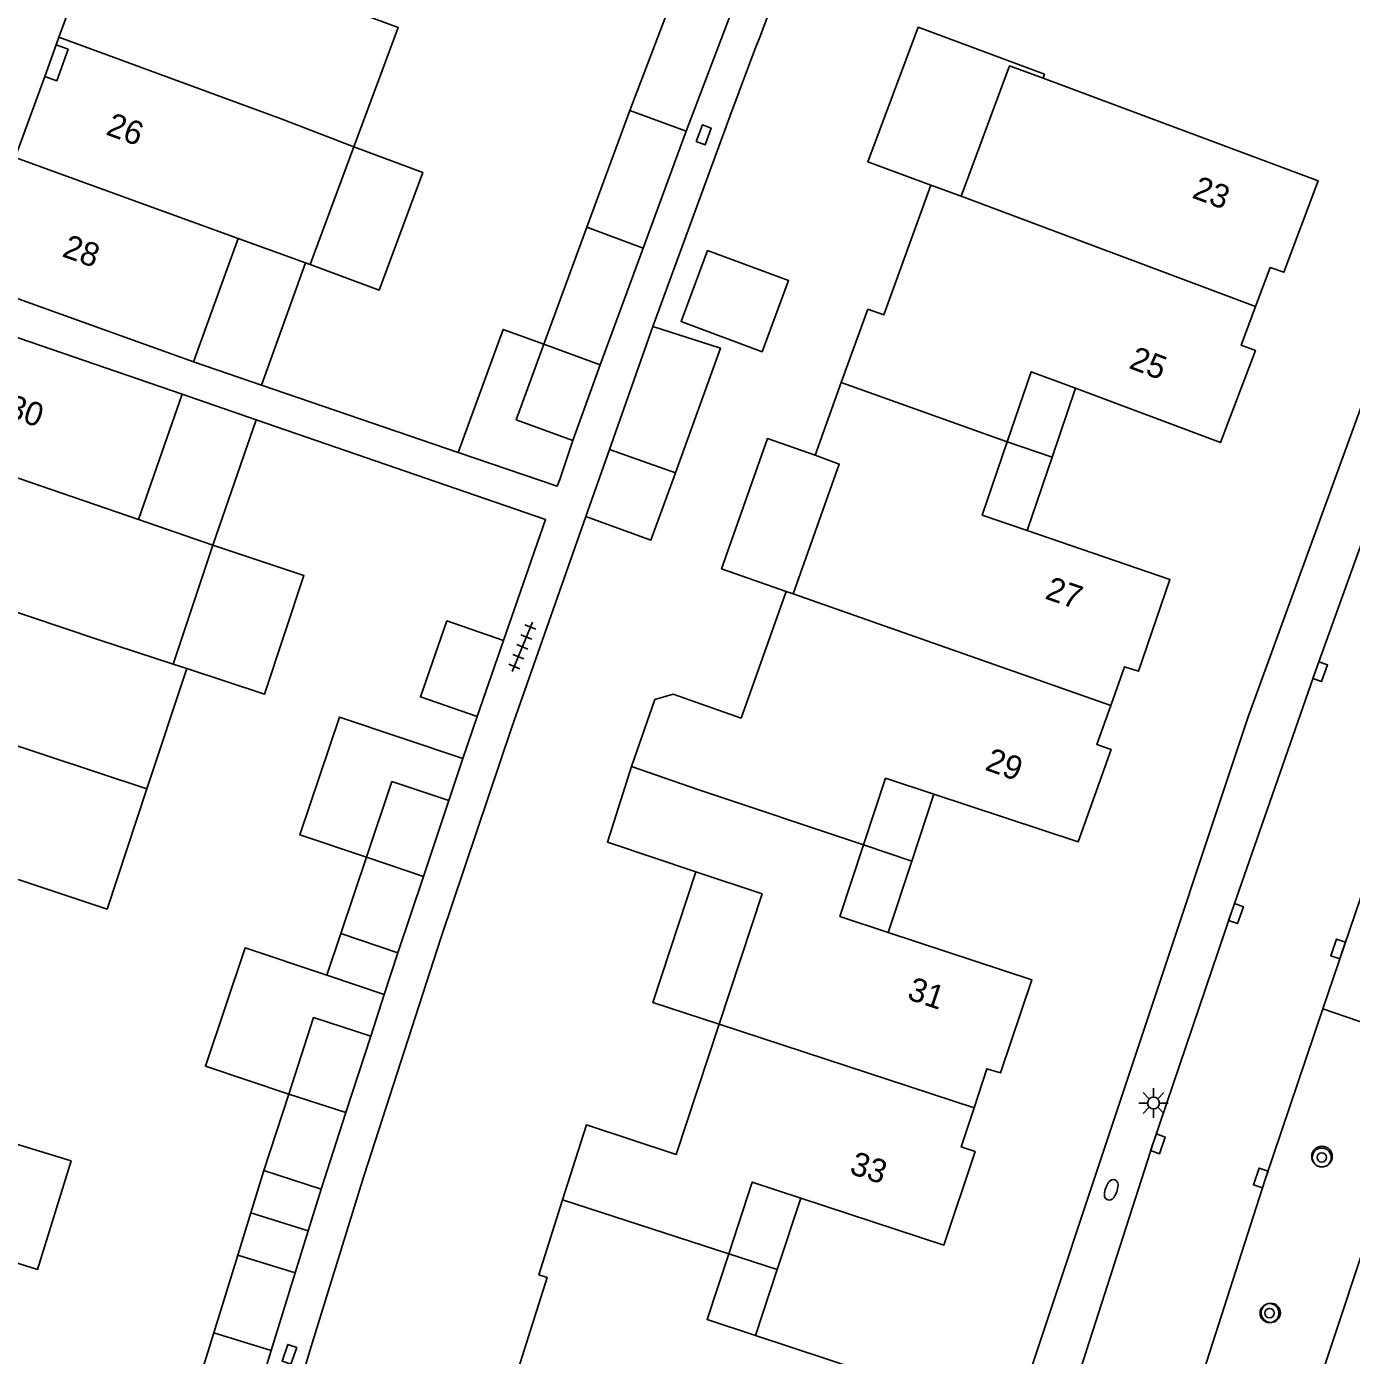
# Model space of a CAD drawing. Extents: x 124000 to 128010, y 398999 to 403000.
# Drawn here: x 126625.2 to 126681.2, y 399293.7 to 399349.9 of the extents above; entities that cross this region are included whole.
import ezdxf

# ---------------------------------------------------------------- set-up
doc = ezdxf.new("R2010")
doc.units = 0
for name, color, linetype in [('gg-afsc-erfafscheiding', 7, 'Continuous'), ('gg-afsc-muur', 7, 'Continuous'), ('gg-anno-huisnummerreeks BGT', 7, 'Continuous'), ('gg-bbg-bijgebouw', 7, 'Continuous'), ('gg-bbg-gedigitaliseerde bebouwing', 7, 'Continuous'), ('gg-bbg-gedigitaliseerde bijgebouw', 7, 'Continuous'), ('gg-bbg-hoofdgebouw', 7, 'Continuous'), ('gg-bbg-luifel en loopbrug', 7, 'Continuous'), ('gg-bbg-onder overbouw', 7, 'Continuous'), ('gg-bbg-pand overbouw', 7, 'Continuous'), ('gg-bbg-tussenscheiding', 7, 'Continuous'), ('gg-knt-verharding', 7, 'Continuous'), ('gg-knt-verharding nz', 7, 'Continuous'), ('gt-symb-boom', 7, 'Continuous'), ('gt-symb-brandkraan', 7, 'Continuous'), ('gt-symb-kolk', 7, 'Continuous'), ('gt-symb-kolk center center', 7, 'Continuous'), ('gt-symb-lichtmast', 7, 'Continuous'), ('gt-symb-tegel verharding', 7, 'Continuous')]:
    doc.layers.add(name, color=color, linetype=linetype)

# ---------------------------------------------------------------- blocks, each defined once
blk = doc.blocks.new('gt0-BOOM')
at = {"layer": 'gt-symb-boom'}
for radius in [0.4, 0.2]:
    blk.add_circle((0, 0), radius, dxfattribs=at)
blk = doc.blocks.new('gt0-KOLK')
at = {"layer": 'gt-symb-kolk'}
blk.add_lwpolyline([(0, 0), (0.375, 0), (0.375, 0.4), (-0.375, 0.4), (-0.375, 0), (0, 0)], dxfattribs=at)
blk = doc.blocks.new('gt0-KOLKCC')
at = {"layer": 'gt-symb-kolk center center'}
blk.add_lwpolyline([(-0.375, 0.2), (0.375, 0.2), (0.375, -0.2), (-0.375, -0.2)], close=True, dxfattribs=at)
blk = doc.blocks.new('gt0-TEG1')
at = {"layer": 'gt-symb-tegel verharding'}
for p, q in [((-1.125, 0), (1.125, 0)), ((-0.9, -0.25), (-0.9, 0.25)), ((-0.45, -0.25), (-0.45, 0.25)), ((0, -0.25), (0, 0.25)), ((0.45, -0.25), (0.45, 0.25)), ((0.9, -0.25), (0.9, 0.25))]:
    blk.add_line(p, q, dxfattribs=at)
blk = doc.blocks.new('gt0-BR')
at = {"layer": 'gt-symb-brandkraan'}
for centre, radius, start, end in [((-0.244, 0), 0.206, 107.5669, 252.4331), ((0.599, -2.664), 3, 106.892, 107.5669), ((0, -0.691), 0.938, 73.108, 106.892), ((-0.599, -2.664), 3, 72.4331, 73.108), ((0.244, 0), 0.206, 287.567, 72.4331), ((0.599, 2.664), 3, 252.4331, 253.108), ((0, 0.691), 0.938, 253.108, 286.8921), ((-0.599, 2.664), 3, 286.8921, 287.567)]:
    blk.add_arc(centre, radius, start, end, dxfattribs=at)
blk = doc.blocks.new('gt0-LMAST')
at = {"layer": 'gt-symb-lichtmast'}
for p, q in [((-0.005, 0.246), (-0.005, 0.621)), ((-0.182, 0.173), (-0.447, 0.438)), ((0.172, 0.173), (0.437, 0.438)), ((-0.255, -0.004), (-0.63, -0.004)), ((-0.182, -0.181), (-0.447, -0.446)), ((-0.005, -0.254), (-0.005, -0.629)), ((0.437, -0.446), (0.172, -0.181)), ((0.245, -0.004), (0.62, -0.004))]:
    blk.add_line(p, q, dxfattribs=at)
blk.add_circle((-0.005, -0.004), 0.25, dxfattribs=at)

msp = doc.modelspace()

# ---------------------------------------------------------------- linework, layer by layer
at = {"layer": 'gg-afsc-erfafscheiding'}
for p, q in [((126644.254, 399320.741), (126643.654, 399318.965)), ((126639.459, 399301.319), (126637.237, 399294.124))]:
    msp.add_line(p, q, dxfattribs=at)
msp.add_arc((127481.74, 399036.045), 883.035, 157.082452, 159.426082, dxfattribs=at)
at = {"layer": 'gg-afsc-muur'}
for p, q in [((126651.677, 399337.216), (126655.025, 399346.357)), ((126635.134, 399334.747), (126643.454, 399331.906))]:
    msp.add_line(p, q, dxfattribs=at)
for points in [[(126634.912, 399333.279), (126647.146, 399329.062), (126645.363, 399323.955)], [(126639.459, 399301.319), (126642.736, 399311.424), (126645.712, 399320.298), (126648.851, 399329.195)], [(126627.033, 399258.571), (126629.432, 399267.394), (126633.566, 399281.945), (126637.237, 399294.124)]]:
    msp.add_lwpolyline(points, dxfattribs=at)
at = {"layer": 'gg-bbg-bijgebouw'}
for p, q in [((126648.291, 399332.412), (126649.455, 399335.607)), ((126645.363, 399323.955), (126644.254, 399320.741)), ((126643.053, 399317.189), (126641.98, 399313.988)), ((126639.575, 399314.796), (126638.494, 399311.572)), ((126641.98, 399313.988), (126640.899, 399310.765)), ((126638.494, 399311.572), (126640.899, 399310.765)), ((126639.755, 399307.24), (126638.704, 399304.006)), ((126636.291, 399304.79), (126635.243, 399301.564)), ((126638.704, 399304.006), (126637.656, 399300.78)), ((126635.243, 399301.564), (126637.656, 399300.78)), ((126634.138, 399297.989), (126633.122, 399294.705)), ((126636.562, 399297.239), (126634.138, 399297.989)), ((126636.562, 399297.239), (126635.546, 399293.955)), ((126633.122, 399294.705), (126632.118, 399291.457)), ((126635.546, 399293.955), (126634.542, 399290.707))]:
    msp.add_line(p, q, dxfattribs=at)
for points in [[(126647.071, 399336.475), (126645.907, 399333.28), (126648.291, 399332.412)], [(126645.363, 399323.955), (126642.965, 399324.783), (126641.856, 399321.569), (126644.254, 399320.741)], [(126643.053, 399317.189), (126640.648, 399317.996), (126639.575, 399314.796)], [(126639.755, 399307.24), (126637.342, 399308.024), (126636.291, 399304.79)]]:
    msp.add_lwpolyline(points, dxfattribs=at)
at = {"layer": 'gg-bbg-gedigitaliseerde bebouwing'}
for p, q in [((126639.048, 399344.811), (126637.202, 399339.841)), ((126664.702, 399342.731), (126663.42, 399343.195)), ((126632.273, 399335.724), (126634.15, 399340.947)), ((126637.006, 399339.912), (126634.15, 399340.947)), ((126637.202, 399339.841), (126637.006, 399339.912)), ((126631.782, 399334.358), (126622.333, 399337.602)), ((126629.95, 399329.062), (126631.782, 399334.358)), ((126629.95, 399329.062), (126633.08, 399327.986)), ((126631.414, 399322.962), (126633.08, 399327.986)), ((126657.316, 399326.031), (126655.413, 399320.67)), ((126657.604, 399325.924), (126657.316, 399326.031)), ((126631.98, 399322.775), (126630.293, 399317.686)), ((126631.414, 399322.962), (126631.98, 399322.775)), ((126656.293, 399313.249), (126653.489, 399314.186))]:
    msp.add_line(p, q, dxfattribs=at)
for points in [[(126637.789, 399351.03), (126640.922, 399349.855), (126639.048, 399344.811)], [(126663.42, 399343.195), (126661.435, 399337.709), (126660.762, 399337.953)], [(126658.529, 399331.78), (126659.552, 399331.409), (126657.604, 399325.924)], [(126655.413, 399320.67), (126652.537, 399321.691), (126651.761, 399321.459), (126650.773, 399318.634)], [(126653.489, 399314.186), (126649.757, 399315.432), (126650.773, 399318.634)], [(126624.859, 399313.853), (126628.625, 399312.605), (126630.293, 399317.686)], [(126646.858, 399297.153), (126647.214, 399297.046), (126645.461, 399291.527)]]:
    msp.add_lwpolyline(points, dxfattribs=at)
at = {"layer": 'gg-bbg-gedigitaliseerde bijgebouw'}
for p, q in [((126652.571, 399351.268), (126650.705, 399346.355)), ((126653.085, 399345.477), (126654.943, 399350.368)), ((126650.705, 399346.355), (126648.888, 399341.415)), ((126653.085, 399345.477), (126651.268, 399340.537)), ((126648.888, 399341.415), (126647.071, 399336.475)), ((126651.268, 399340.537), (126649.455, 399335.607)), ((126649.848, 399332.025), (126648.851, 399329.195)), ((126649.848, 399332.025), (126652.629, 399331.045))]:
    msp.add_line(p, q, dxfattribs=at)
msp.add_lwpolyline([(126652.629, 399331.045), (126651.598, 399328.199), (126648.851, 399329.195)], dxfattribs=at)
at = {"layer": 'gg-bbg-hoofdgebouw'}
for p, q in [((126627.833, 399352.838), (126626.581, 399349.443)), ((126626.581, 399349.443), (126626.463, 399349.123)), ((126625.979, 399347.792), (126624.734, 399344.358)), ((126632.273, 399335.724), (126622.861, 399339.102)), ((126660.762, 399337.953), (126659.641, 399334.855)), ((126659.641, 399334.855), (126658.529, 399331.78)), ((126656.293, 399313.249), (126654.48, 399307.74)), ((126647.865, 399300.323), (126646.858, 399297.153))]:
    msp.add_line(p, q, dxfattribs=at)
for points in [[(126668.167, 399347.709), (126666.754, 399348.235), (126664.702, 399342.731)], [(126677.149, 399338.07), (126677.757, 399339.711), (126678.333, 399339.515), (126679.784, 399343.383), (126668.167, 399347.709)], [(126669.543, 399334.612), (126675.657, 399332.321), (126677.141, 399336.208), (126676.543, 399336.432), (126677.149, 399338.07)], [(126666.654, 399332.345), (126667.669, 399335.314), (126669.543, 399334.612)], [(126667.489, 399328.604), (126665.597, 399329.251), (126666.654, 399332.345)], [(126671.032, 399321.213), (126671.613, 399322.846), (126672.199, 399322.655), (126673.527, 399326.54), (126667.489, 399328.604)], [(126663.55, 399317.461), (126669.656, 399315.445), (126671.037, 399319.356), (126670.444, 399319.561), (126671.032, 399321.213)], [(126660.58, 399315.323), (126661.508, 399318.135), (126663.55, 399317.461)], [(126661.623, 399311.625), (126659.581, 399312.299), (126660.58, 399315.323)], [(126665.251, 399304.212), (126665.793, 399305.864), (126666.37, 399305.686), (126667.687, 399309.623), (126661.623, 399311.625)], [(126654.48, 399307.74), (126652.669, 399302.24), (126648.869, 399303.487), (126647.865, 399300.323)], [(126657.927, 399300.398), (126663.967, 399298.41), (126665.29, 399302.36), (126664.708, 399302.558), (126665.251, 399304.212)], [(126654.882, 399298.046), (126655.878, 399301.072), (126657.927, 399300.398)], [(126656.009, 399294.593), (126653.967, 399295.265), (126654.882, 399298.046)], [(126659.807, 399287.12), (126660.32, 399288.802), (126660.913, 399288.621), (126662.12, 399292.582), (126656.009, 399294.593)]]:
    msp.add_lwpolyline(points, dxfattribs=at)
at = {"layer": 'gg-bbg-luifel en loopbrug'}
for p, q in [((126637.006, 399339.912), (126635.134, 399334.747)), ((126651.677, 399337.216), (126649.848, 399332.025)), ((126632.273, 399335.724), (126635.134, 399334.747)), ((126631.782, 399334.358), (126634.912, 399333.279)), ((126668.547, 399331.698), (126669.543, 399334.612)), ((126633.08, 399327.986), (126634.912, 399333.279)), ((126648.291, 399332.412), (126647.746, 399330.764)), ((126666.654, 399332.345), (126668.547, 399331.698)), ((126667.489, 399328.604), (126668.547, 399331.698)), ((126643.654, 399318.965), (126643.053, 399317.189)), ((126662.615, 399314.627), (126663.55, 399317.461)), ((126660.58, 399315.323), (126662.615, 399314.627)), ((126661.623, 399311.625), (126662.615, 399314.627)), ((126638.494, 399311.572), (126637.905, 399309.815)), ((126640.899, 399310.765), (126640.327, 399309.003)), ((126637.905, 399309.815), (126640.327, 399309.003)), ((126640.327, 399309.003), (126639.755, 399307.24)), ((126635.243, 399301.564), (126634.691, 399299.777)), ((126637.656, 399300.78), (126637.109, 399299.01)), ((126656.928, 399297.373), (126657.927, 399300.398)), ((126634.691, 399299.777), (126634.138, 399297.989)), ((126634.691, 399299.777), (126637.109, 399299.01)), ((126637.109, 399299.01), (126636.562, 399297.239)), ((126654.882, 399298.046), (126656.928, 399297.373)), ((126656.009, 399294.593), (126656.928, 399297.373))]:
    msp.add_line(p, q, dxfattribs=at)
for points in [[(126668.167, 399347.709), (126668.23, 399347.878), (126662.885, 399349.868), (126660.768, 399344.182), (126663.42, 399343.195)], [(126639.048, 399344.811), (126641.957, 399343.731), (126640.111, 399338.761), (126637.202, 399339.841)], [(126653.99, 399340.437), (126657.411, 399339.163), (126656.29, 399336.155), (126652.87, 399337.429), (126653.99, 399340.437)], [(126647.071, 399336.475), (126645.347, 399337.103), (126643.454, 399331.906)], [(126651.677, 399337.216), (126654.537, 399336.307), (126652.629, 399331.045)], [(126657.316, 399326.031), (126654.584, 399326.983), (126656.515, 399332.487), (126658.529, 399331.78)], [(126643.454, 399331.906), (126647.641, 399330.477), (126647.746, 399330.764)], [(126633.08, 399327.986), (126636.933, 399326.708), (126635.267, 399321.685), (126631.98, 399322.775)], [(126643.654, 399318.965), (126638.43, 399320.717), (126636.761, 399315.74), (126639.575, 399314.796)], [(126654.48, 399307.74), (126651.672, 399308.664), (126653.489, 399314.186)], [(126637.905, 399309.815), (126634.45, 399310.973), (126632.773, 399305.97), (126636.291, 399304.79)], [(126624.748, 399302.692), (126627.093, 399301.966), (126625.676, 399297.386), (126623.331, 399298.111)]]:
    msp.add_lwpolyline(points, dxfattribs=at)
at = {"layer": 'gg-bbg-onder overbouw'}
msp.add_lwpolyline([(126626.463, 399349.123), (126626.97, 399348.936), (126626.487, 399347.608), (126625.979, 399347.792)], dxfattribs=at)
at = {"layer": 'gg-bbg-pand overbouw'}
msp.add_line((126626.463, 399349.123), (126625.979, 399347.792), dxfattribs=at)
at = {"layer": 'gg-bbg-tussenscheiding'}
for p, q in [((126626.581, 399349.443), (126635.966, 399346.001)), ((126650.705, 399346.355), (126653.085, 399345.477)), ((126635.966, 399346.001), (126639.048, 399344.811)), ((126624.734, 399344.358), (126634.15, 399340.947)), ((126664.702, 399342.731), (126677.149, 399338.07)), ((126648.888, 399341.415), (126651.268, 399340.537)), ((126647.071, 399336.475), (126649.455, 399335.607)), ((126659.641, 399334.855), (126666.654, 399332.345)), ((126620.488, 399332.314), (126629.95, 399329.062)), ((126618.737, 399327.195), (126628.223, 399323.999)), ((126657.604, 399325.924), (126671.032, 399321.213)), ((126628.223, 399323.999), (126631.414, 399322.962)), ((126617.049, 399322.076), (126630.293, 399317.686)), ((126653.581, 399317.666), (126650.773, 399318.634)), ((126653.581, 399317.666), (126660.58, 399315.323)), ((126639.575, 399314.796), (126641.98, 399313.988)), ((126654.48, 399307.74), (126665.251, 399304.212)), ((126636.291, 399304.79), (126638.704, 399304.006)), ((126647.865, 399300.323), (126654.882, 399298.046)), ((126633.122, 399294.705), (126635.546, 399293.955))]:
    msp.add_line(p, q, dxfattribs=at)
at = {"layer": 'gg-knt-verharding'}
msp.add_line((126682.808, 399316.707), (126679.994, 399308.39), dxfattribs=at)
for points in [[(126699.439, 399343.549), (126693.682, 399346.319), (126684.892, 399342.822), (126676.826, 399320.726), (126666.921, 399290.961), (126661.293, 399272.369), (126656.259, 399254.259), (126650.698, 399232.264), (126646.264, 399212.447), (126643.346, 399198.791)], [(126683.839, 399334.127), (126683.336, 399332.834), (126679.687, 399322.708), (126676.126, 399312.484), (126672.83, 399302.754), (126669.232, 399291.543), (126666.039, 399281.157), (126663.268, 399271.794)], [(126679.994, 399308.39), (126684.55, 399306.834), (126678.623, 399288.954), (126674.084, 399290.389)]]:
    msp.add_lwpolyline(points, dxfattribs=at)
for centre, radius, start, end in [((126679.952, 399302.152), 0.436, 0, 180), ((126679.952, 399302.152), 0.436, 180, 0), ((126677.787, 399295.548), 0.407, 0, 180), ((126677.787, 399295.548), 0.407, 180, 0)]:
    msp.add_arc(centre, radius, start, end, dxfattribs=at)
at = {"layer": 'gg-knt-verharding nz'}
msp.add_lwpolyline([(126674.084, 399290.389), (126677.554, 399301.178), (126679.994, 399308.39)], dxfattribs=at)

# ---------------------------------------------------------------- block references
at = {"layer": 'gt-symb-boom'}
for p in [(126679.942, 399302.112), (126677.734, 399295.537)]:
    msp.add_blockref('gt0-BOOM', p, dxfattribs=at)
at = {"layer": 'gt-symb-brandkraan', "rotation": 70.42327443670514}
msp.add_blockref('gt0-BR', (126671.048, 399300.745), dxfattribs=at)
at = {"layer": 'gt-symb-kolk'}
for p, rotation in [((126679.687, 399322.708), -109.99289397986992), ((126676.126, 399312.484), -109.63070227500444), ((126680.825, 399310.859), 71.27513193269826), ((126672.83, 399302.754), -109.32248237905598), ((126677.554, 399301.178), 71.329416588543)]:
    msp.add_blockref('gt0-KOLK', p, dxfattribs=dict(at, rotation=rotation))
at = {"layer": 'gt-symb-kolk center center'}
for p, rotation in [((126653.829, 399345.317), 69.57138285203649), ((126636.319, 399293.797), -108.90606099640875)]:
    msp.add_blockref('gt0-KOLKCC', p, dxfattribs=dict(at, rotation=rotation))
at = {"layer": 'gt-symb-lichtmast'}
msp.add_blockref('gt0-LMAST', (126672.838, 399304.416), dxfattribs=at)
at = {"layer": 'gt-symb-tegel verharding', "rotation": 67.79435666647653}
msp.add_blockref('gt0-TEG1', (126646.162, 399323.689), dxfattribs=at)

# ---------------------------------------------------------------- texts
at = {"layer": 'gg-anno-huisnummerreeks BGT'}
for s, rotation, p in [('26', 340.1, (126628.52, 399345.347)), ('23', 339.4, (126674.417, 399342.677)), ('28', 340.4, (126626.672, 399340.195)), ('25', 339.1, (126671.749, 399335.481)), ('30', 341, (126624.305, 399333.432)), ('27', 341.1, (126668.203, 399325.736)), ('29', 340.6, (126665.67, 399318.502)), ('31', 341.5, (126662.379, 399308.816)), ('33', 341.5, (126659.945, 399301.446))]:
    msp.add_text(s, height=1, rotation=rotation, dxfattribs=at).set_placement(p)

doc.saveas('drawing.dxf')
